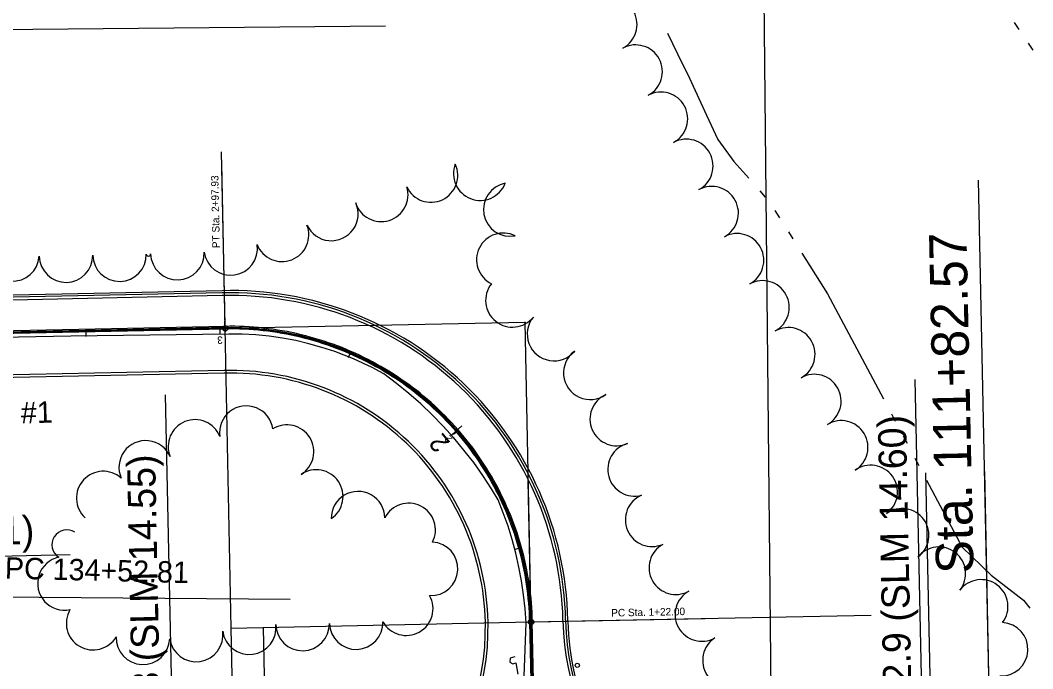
# Model space of a CAD drawing. Extents: x -25029 to 2274964, y -81170 to 687028.
# Drawn here: x -3776.2 to -3398, y -66305.5 to -66063.2 of the extents above; entities that cross this region are included whole.
import ezdxf

# ---------------------------------------------------------------- set-up
doc = ezdxf.new("R2010")
doc.units = 0
for name, color, linetype in [('BD_X_Canopy', 7, 'Continuous'), ('Default', 7, 'Continuous'), ('GE_X_CL_100', 7, 'Continuous'), ('GE_X_CL_20', 7, 'Continuous'), ('GK_Visualization', 7, 'Continuous'), ('PM_P_CL_Double_Solid', 7, 'Continuous'), ('PM_P_Stop_Line', 7, 'Continuous'), ('PV_X_Curb', 7, 'Continuous'), ('PV_X_EOP', 7, 'Continuous'), ('RD_X_GR_Rt', 7, 'Continuous'), ('TREES', 7, 'Continuous'), ('WATER', 7, 'Continuous')]:
    doc.layers.add(name, color=color, linetype=linetype)

msp = doc.modelspace()

# ---------------------------------------------------------------- linework, layer by layer
at = {"layer": 'BD_X_Canopy'}
for p, q in [((-3699.65, -66178.28), (-3700.89, -66116.77)), ((-3699.65, -66178.28), (-3587.67, -66176.01)), ((-3585.4, -66287.98), (-3587.67, -66176.01)), ((-3985, -66184.06), (-3699.65, -66178.28)), ((-3697.38, -66290.25), (-3699.65, -66178.28)), ((-3699.65, -66178.28), (-3699.65, -66178.28)), ((-3434.4, -66406.53), (-3437.93, -66232.25)), ((-3412.4, -66406.09), (-3415.93, -66231.8)), ((-3582.93, -66409.96), (-3586.47, -66235.26)), ((-3585.4, -66287.98), (-3458.38, -66285.41)), ((-3697.38, -66290.25), (-3585.4, -66287.98)), ((-3682.91, -66411.98), (-3685.38, -66290.01)), ((-3694.91, -66412.23), (-3697.38, -66290.25))]:
    msp.add_line(p, q, dxfattribs=at)
at = {"layer": 'Default'}
for p, q in [((-3498.71, -66025.16), (-3484.02, -67522.6)), ((-3988.37, -66068.52), (-3639.73, -66065.24)), ((-3699.71, -66180.49), (-3699.81, -66175.49)), ((-3699.16, -66178.04), (-3985.15, -66184.05)), ((-3699.16, -66178.04), (-3985.15, -66184.05)), ((-3699.74, -66178.05), (-3699.74, -66178.05)), ((-3615, -66218.11), (-3611.31, -66214.74)), ((-3613.16, -66216.35), (-3613.16, -66216.35)), ((-3987.63, -66276.99), (-3675.42, -66279.45)), ((-3581.89, -66459.64), (-3585.5, -66287.68)), ((-3581.89, -66459.64), (-3585.5, -66287.68))]:
    msp.add_line(p, q, dxfattribs=at)
for points in [[(-3751.94, -66179.15), (-3793.94, -66180.03)], [(-3704.39, -66178.15), (-3751.94, -66179.15)], [(-3697.3, -66177.98), (-3702.3, -66178.09)], [(-3653.22, -66187.25), (-3657.34, -66185.47), (-3666.31, -66182.45), (-3675.51, -66180.2), (-3684.86, -66178.74), (-3694.3, -66178.07), (-3695.68, -66178.06)], [(-3616.52, -66212.73), (-3617.99, -66211.13), (-3624.93, -66204.7), (-3632.39, -66198.88), (-3640.32, -66193.71), (-3648.66, -66189.23), (-3653.22, -66187.25)], [(-3611.48, -66218.28), (-3611.61, -66218.12), (-3614.84, -66214.58)], [(-3589.58, -66260.04), (-3589.67, -66259.66), (-3592.62, -66250.67), (-3596.32, -66241.96), (-3600.74, -66233.59), (-3605.85, -66225.62), (-3609.96, -66220.27)], [(-3585.14, -66304.67), (-3585.5, -66287.68), (-3586.1, -66278.23), (-3587.49, -66268.87), (-3589.58, -66260.04)]]:
    msp.add_lwpolyline(points, dxfattribs=at)
msp.add_arc((-3697.47, -66290.03), 112, 1.2038, 90.8633, dxfattribs=at)
msp.add_arc((-3697.47, -66290.03), 112, 1.2038, 90.8633, dxfattribs=at)
at = {"layer": 'GE_X_CL_100'}
for p, q in [((-3412.51, -66401.09), (-3418.34, -66122.9)), ((-3699.65, -66178.28), (-3699.62, -66179.59)), ((-3438.73, -66351.18), (-3441.9, -66197.41)), ((-3717.6, -66412.49), (-3721.92, -66203.19)), ((-3757.51, -66262.9), (-3924.04, -66266.42)), ((-3585.4, -66287.98), (-3583.99, -66287.96)), ((-3582.94, -66409.65), (-3585.4, -66287.98))]:
    msp.add_line(p, q, dxfattribs=at)
msp.add_lwpolyline([(-3588.17, -66311.56), (-3587.28, -66288.36), (-3587.65, -66283.1), (-3588.21, -66277.85), (-3588.98, -66272.63), (-3589.94, -66267.45), (-3591.11, -66262.3), (-3592.47, -66257.21), (-3594.03, -66252.18), (-3595.78, -66247.21), (-3597.72, -66242.32), (-3600.15, -66238.2), (-3603.41, -66233.26), (-3606.85, -66228.45), (-3610.48, -66223.78), (-3614.27, -66219.24), (-3618.23, -66214.86), (-3622.36, -66210.62), (-3626.64, -66206.55), (-3631.07, -66202.65), (-3635.64, -66198.91), (-3640.35, -66195.35), (-3644.8, -66192.96), (-3651.76, -66189.73), (-3658.71, -66186.98), (-3663.51, -66185.4), (-3668.37, -66184.04), (-3673.29, -66182.89), (-3678.25, -66181.95), (-3683.25, -66181.24), (-3688.27, -66180.75), (-3693.31, -66180.47), (-3698.35, -66180.42), (-3757.26, -66181.18), (-3829.02, -66182.57)], dxfattribs=at)
at = {"layer": 'GE_X_CL_20'}
for p, q in [((-3699.67, -66177.28), (-3700.98, -66112.39)), ((-3751.71, -66179.33), (-3751.67, -66181.33)), ((-3701.72, -66178.32), (-3701.68, -66180.32)), ((-3652.97, -66187.43), (-3653.76, -66189.27)), ((-3612.93, -66216.68), (-3614.44, -66218)), ((-3589.44, -66260.35), (-3591.37, -66260.89)), ((-3584.4, -66287.96), (-3520.44, -66286.67))]:
    msp.add_line(p, q, dxfattribs=at)
for centre in [(-3699.65, -66178.28), (-3585.4, -66287.98)]:
    msp.add_circle(centre, 1, dxfattribs=at)
at = {"layer": 'GK_Visualization'}
for p, q in [((-3587.59, -66176.01), (-3587.75, -66176.01)), ((-3587.74, -66176.07), (-3587.6, -66175.94)), ((-3587.74, -66175.94), (-3587.6, -66176.07)), ((-3587.67, -66175.93), (-3587.67, -66176.08)), ((-3699.65, -66178.28), (-3815.79, -66180.63)), ((-3699.57, -66178.28), (-3699.73, -66178.28)), ((-3699.71, -66178.34), (-3699.58, -66178.21)), ((-3699.71, -66178.21), (-3699.58, -66178.34)), ((-3699.65, -66178.2), (-3699.65, -66178.35)), ((-3585.32, -66287.98), (-3585.48, -66287.98)), ((-3585.47, -66288.05), (-3585.33, -66287.92)), ((-3585.47, -66287.92), (-3585.33, -66288.05)), ((-3585.4, -66287.91), (-3585.4, -66288.06)), ((-3583.38, -66387.96), (-3585.4, -66287.98)), ((-3697.3, -66290.25), (-3697.46, -66290.25)), ((-3697.38, -66290.17), (-3697.38, -66290.33))]:
    msp.add_line(p, q, dxfattribs=at)
msp.add_arc((-3697.38, -66290.25), 112, 1.1605, 91.1609, dxfattribs=at)
msp.add_arc((-3697.38, -66290.25), 112, 1.1605, 91.1609, dxfattribs=at)
at = {"layer": 'PM_P_CL_Double_Solid'}
for p, q in [((-3699.66, -66177.55), (-3851.63, -66180.74)), ((-3699.64, -66178.55), (-3851.61, -66181.74)), ((-3585.98, -66287.99), (-3585.53, -66309.78)), ((-3584.53, -66309.76), (-3584.98, -66287.97))]:
    msp.add_line(p, q, dxfattribs=at)
for points in [[(-3584.9, -66287.97), (-3584.95, -66286.19), (-3585.03, -66284.4), (-3585.14, -66282.62), (-3585.28, -66280.84), (-3585.44, -66279.06), (-3585.64, -66277.29), (-3585.86, -66275.52), (-3586.11, -66273.75), (-3586.38, -66271.98), (-3586.69, -66270.22), (-3587.02, -66268.47), (-3587.38, -66266.72), (-3587.77, -66264.98), (-3588.18, -66263.24), (-3588.63, -66261.51), (-3589.1, -66259.79), (-3589.59, -66258.07), (-3590.12, -66256.37), (-3590.67, -66254.67), (-3591.25, -66252.98), (-3591.85, -66251.3), (-3592.49, -66249.63), (-3593.14, -66247.97), (-3593.83, -66246.32), (-3594.54, -66244.68), (-3595.27, -66243.05), (-3596.04, -66241.44), (-3596.82, -66239.83), (-3597.63, -66238.24), (-3598.47, -66236.67), (-3599.33, -66235.1), (-3600.22, -66233.55), (-3601.13, -66232.02), (-3602.07, -66230.49), (-3603.03, -66228.99), (-3604.01, -66227.5), (-3605.02, -66226.02), (-3606.05, -66224.56), (-3607.1, -66223.12), (-3608.18, -66221.7), (-3609.27, -66220.29), (-3610.39, -66218.9), (-3611.54, -66217.52), (-3612.7, -66216.17), (-3613.89, -66214.83), (-3615.09, -66213.52), (-3616.32, -66212.22), (-3617.56, -66210.94), (-3618.83, -66209.68), (-3620.12, -66208.44), (-3621.42, -66207.22), (-3622.75, -66206.03), (-3624.09, -66204.85), (-3625.46, -66203.7), (-3626.84, -66202.57), (-3628.24, -66201.45), (-3629.65, -66200.37), (-3631.08, -66199.3), (-3632.53, -66198.26), (-3634, -66197.24), (-3635.48, -66196.24), (-3636.98, -66195.27), (-3638.49, -66194.32), (-3640.02, -66193.39), (-3641.56, -66192.49), (-3643.12, -66191.62), (-3644.69, -66190.77), (-3646.27, -66189.94), (-3647.87, -66189.14), (-3649.47, -66188.36), (-3651.1, -66187.61), (-3652.73, -66186.89), (-3654.37, -66186.19), (-3656.02, -66185.51), (-3657.69, -66184.87), (-3659.36, -66184.25), (-3661.05, -66183.65), (-3662.74, -66183.09), (-3664.44, -66182.55), (-3666.15, -66182.03), (-3667.87, -66181.55), (-3669.6, -66181.09), (-3671.33, -66180.66), (-3673.07, -66180.25), (-3674.82, -66179.88), (-3676.57, -66179.53), (-3678.33, -66179.21), (-3680.09, -66178.92), (-3681.85, -66178.65), (-3683.62, -66178.42), (-3685.4, -66178.21), (-3687.17, -66178.03), (-3688.95, -66177.87), (-3690.73, -66177.75), (-3692.52, -66177.65), (-3694.3, -66177.58), (-3696.09, -66177.54), (-3697.87, -66177.53), (-3699.66, -66177.55)], [(-3585.9, -66288), (-3585.95, -66286.23), (-3586.03, -66284.46), (-3586.14, -66282.69), (-3586.27, -66280.93), (-3586.44, -66279.16), (-3586.63, -66277.4), (-3586.85, -66275.65), (-3587.09, -66273.9), (-3587.37, -66272.15), (-3587.67, -66270.4), (-3588, -66268.66), (-3588.36, -66266.93), (-3588.74, -66265.2), (-3589.15, -66263.48), (-3589.59, -66261.77), (-3590.06, -66260.06), (-3590.55, -66258.36), (-3591.07, -66256.67), (-3591.62, -66254.98), (-3592.19, -66253.31), (-3592.79, -66251.64), (-3593.42, -66249.99), (-3594.07, -66248.34), (-3594.75, -66246.71), (-3595.45, -66245.08), (-3596.18, -66243.47), (-3596.94, -66241.87), (-3597.72, -66240.28), (-3598.52, -66238.7), (-3599.35, -66237.14), (-3600.21, -66235.59), (-3601.09, -66234.05), (-3601.99, -66232.53), (-3602.92, -66231.03), (-3603.87, -66229.53), (-3604.84, -66228.05), (-3605.84, -66226.59), (-3606.86, -66225.15), (-3607.9, -66223.72), (-3608.97, -66222.3), (-3610.06, -66220.91), (-3611.17, -66219.53), (-3612.3, -66218.17), (-3613.45, -66216.83), (-3614.63, -66215.5), (-3615.82, -66214.2), (-3617.04, -66212.91), (-3618.27, -66211.64), (-3619.53, -66210.4), (-3620.81, -66209.17), (-3622.1, -66207.96), (-3623.41, -66206.78), (-3624.75, -66205.61), (-3626.1, -66204.47), (-3627.47, -66203.34), (-3628.85, -66202.24), (-3630.26, -66201.16), (-3631.68, -66200.11), (-3633.11, -66199.07), (-3634.56, -66198.06), (-3636.03, -66197.08), (-3637.52, -66196.11), (-3639.02, -66195.17), (-3640.53, -66194.25), (-3642.06, -66193.36), (-3643.6, -66192.49), (-3645.16, -66191.65), (-3646.73, -66190.83), (-3648.31, -66190.03), (-3649.9, -66189.26), (-3651.51, -66188.52), (-3653.13, -66187.8), (-3654.75, -66187.11), (-3656.39, -66186.44), (-3658.04, -66185.8), (-3659.7, -66185.19), (-3661.37, -66184.6), (-3663.05, -66184.04), (-3664.74, -66183.5), (-3666.43, -66182.99), (-3668.14, -66182.51), (-3669.85, -66182.06), (-3671.57, -66181.63), (-3673.29, -66181.23), (-3675.02, -66180.86), (-3676.76, -66180.51), (-3678.5, -66180.19), (-3680.24, -66179.9), (-3681.99, -66179.64), (-3683.75, -66179.41), (-3685.51, -66179.2), (-3687.27, -66179.02), (-3689.03, -66178.87), (-3690.8, -66178.75), (-3692.56, -66178.65), (-3694.33, -66178.58), (-3696.1, -66178.54), (-3697.87, -66178.53), (-3699.65, -66178.55)]]:
    msp.add_lwpolyline(points, dxfattribs=at)
at = {"layer": 'PM_P_Stop_Line'}
for p, q in [((-3591.46, -66300.99), (-3593.28, -66301.52)), ((-3593.28, -66301.52), (-3593.36, -66302.97)), ((-3593.36, -66302.97), (-3592.22, -66303.65)), ((-3592.22, -66303.65), (-3591.08, -66303.2)), ((-3591.08, -66303.2), (-3590.39, -66307.46))]:
    msp.add_line(p, q, dxfattribs=at)
msp.add_circle((-3568.15, -66304.19), 0.795, dxfattribs=at)
at = {"layer": 'PV_X_Curb'}
for p, q in [((-3700.81, -66165.07), (-3814.08, -66167.45)), ((-3700.09, -66195.06), (-3866.17, -66198.55))]:
    msp.add_line(p, q, dxfattribs=at)
for centre, radius, start, end in [((-3697.47, -66290.03), 125, 1.2038, 91.5316), ((-3697.47, -66290.03), 95, 1.2038, 91.5718), ((-3697.47, -66290.03), 95, 274.6215, 1.2038), ((-3473.52, -66285.32), 99, 181.2038, 263.0943)]:
    msp.add_arc(centre, radius, start, end, dxfattribs=at)
at = {"layer": 'PV_X_EOP'}
for p, q in [((-3700.79, -66166.07), (-3814.06, -66168.45)), ((-3700.11, -66194.06), (-3866.19, -66197.55))]:
    msp.add_line(p, q, dxfattribs=at)
for centre, radius, start, end in [((-3697.47, -66290.03), 124, 1.2038, 91.5316), ((-3697.47, -66290.03), 96, 1.2038, 91.5718), ((-3697.47, -66290.03), 96, 274.6215, 1.2038), ((-3473.52, -66285.32), 100, 181.2038, 263.0943)]:
    msp.add_arc(centre, radius, start, end, dxfattribs=at)
at = {"layer": 'RD_X_GR_Rt'}
msp.add_line((-3700.83, -66164.23), (-3816.08, -66166.65), dxfattribs=at)
for centre, radius, start, end in [((-3697.47, -66290.03), 125.85, 1.2038, 91.5316), ((-3474.15, -66285.49), 97.53, 181.2999, 228.3512)]:
    msp.add_arc(centre, radius, start, end, dxfattribs=at)
at = {"layer": 'TREES'}
for centre, radius, start, end in [((-3555.84, -66064.8), 10, 298.2607, 118.2607), ((-3546.37, -66082.41), 10, 298.2607, 118.2607), ((-3536.9, -66100.03), 10, 298.2607, 118.2607), ((-3527.43, -66117.64), 10, 298.2607, 118.2607), ((-3622.78, -66121.19), 10, 205.2751, 25.2751), ((-3604.4, -66120.5), 10, 158.997, 338.997), ((-3641.37, -66128.43), 10, 197.2901, 17.2901), ((-3593.18, -66133.91), 10, 100.8698, 280.8698), ((-3517.96, -66135.26), 10, 298.2607, 118.2607), ((-3660.01, -66135.56), 10, 204.5598, 24.5598), ((-3678.42, -66143.36), 10, 201.3969, 21.3969), ((-3595.76, -66152.68), 10, 63.4947, 243.4947), ((-3508.49, -66152.88), 10, 298.2607, 118.2607), ((-3779.11, -66150.7), 10, 176.4477, 356.4477), ((-3717.52, -66150.19), 10, 181.7021, 1.7021), ((-3697.62, -66148.45), 10, 188.2895, 8.2895), ((-3759.13, -66151.13), 10, 181.0584, 1.0584), ((-3739.14, -66150.74), 10, 181.2193, 1.2193), ((-3728.33, -66150.51), 0.814, 181.2192, 1.2192), ((-3498.99, -66170.47), 10, 298.4821, 118.4821), ((-3592.39, -66167.85), 10, 141.4904, 321.4904), ((-3576.84, -66180.43), 10, 140.5743, 320.5743), ((-3489.35, -66188), 10, 299.144, 119.144), ((-3563.29, -66194.91), 10, 125.6295, 305.6295), ((-3479.61, -66205.47), 10, 299.144, 119.144), ((-3553.43, -66212.18), 10, 113.8374, 293.8374), ((-3691.77, -66217.26), 10, 7.9941, 187.9941), ((-3710.95, -66222.41), 10, 22.0478, 202.0478), ((-3676.58, -66224.36), 10, 301.9598, 121.9598), ((-3469.58, -66222.77), 10, 301.0437, 121.0437), ((-3729.35, -66230.23), 10, 23.9755, 203.9755), ((-3546.77, -66230.98), 10, 105.1387, 285.1387), ((-3458.54, -66239.42), 10, 306.0418, 126.0418), ((-3745.22, -66241.68), 10, 47.6785, 227.6785), ((-3665.66, -66241.11), 10, 304.2128, 124.2128), ((-3650.04, -66249.23), 10, 0.8768, 180.8768), ((-3540.19, -66249.81), 10, 113.4105, 293.4105), ((-3631.13, -66253.61), 10, 333.0193, 153.0193), ((-3446.8, -66255.61), 10, 305.8683, 125.8683), ((-3758.8, -66259.14), 5.56, 57.3896, 237.3896), ((-3622.77, -66268.13), 10, 266.8578, 86.8578), ((-3531.35, -66267.73), 10, 119.1004, 299.1004), ((-3433.11, -66269.93), 10, 321.553, 141.553), ((-3759.71, -66273.6), 10, 102.0204, 282.0204), ((-3417.29, -66282.17), 10, 323.0157, 143.0157), ((-3632.04, -66283.01), 10, 209.2661, 29.2661), ((-3521.63, -66285.2), 10, 119.1004, 299.1004), ((-3749, -66288.44), 10, 149.6535, 329.6535), ((-3690.67, -66290.14), 10, 187.2913, 7.2913), ((-3670.75, -66288.72), 10, 180.8784, 0.8784), ((-3650.76, -66288.23), 10, 181.924, 1.924), ((-3409.84, -66298.17), 10, 266.8955, 86.8955), ((-3730.38, -66293.88), 10, 177.7701, 357.7701), ((-3710.49, -66292.84), 10, 188.2071, 8.2071), ((-3511.32, -66302.33), 10, 122.9461, 302.9461)]:
    msp.add_arc(centre, radius, start, end, dxfattribs=at)
at = {"layer": 'WATER'}
for p, q in [((-3403.1, -66066.65), (-3404.86, -66064.06)), ((-3397.84, -66074.41), (-3399.6, -66071.82)), ((-3500.01, -66126.92), (-3497.95, -66129.27)), ((-3494.31, -66134.33), (-3492.64, -66136.97)), ((-3489.29, -66142.25), (-3487.62, -66144.89)), ((-3450.85, -66210.2), (-3449.38, -66212.96)), ((-3446.45, -66218.48), (-3444.99, -66221.24)), ((-3442.06, -66226.76), (-3440.59, -66229.52))]:
    msp.add_line(p, q, dxfattribs=at)
for points in [[(-3534.43, -66067.97), (-3530.7, -66075.75), (-3526.18, -66084.82), (-3519.86, -66098.61), (-3515.63, -66107.76), (-3509.63, -66115.93), (-3504.13, -66122.22)], [(-3484.27, -66150.17), (-3474.64, -66165.37), (-3453.78, -66204.68)], [(-3437.66, -66235.04), (-3424.36, -66260.1), (-3413.53, -66270.54), (-3401.51, -66279.86), (-3399.07, -66282.88)]]:
    msp.add_lwpolyline(points, dxfattribs=at)

# ---------------------------------------------------------------- texts
at = {"layer": 'Default'}
for s, height, rotation, p in [('RAMP #1', 8, 1.7657, (-3809.75, -66214.9)), ('2', 7, 129.4261, (-3615.35, -66220.97)), ('PC 134+52.81', 7.9999, 358.5628, (-3782.01, -66271.76))]:
    msp.add_text(s, height=height, rotation=rotation, dxfattribs=at).set_placement(p)
at = {"layer": 'GE_X_CL_100'}
for s, height, rotation, p in [('Sta. 111+82.57', 14, 91.2018, (-3420.12, -66269.8)), ('111+72.9 (SLM 14.60)', 10.5, 91.1627, (-3442.59, -66350.63)), ('108+77.3 (SLM 14.55)', 10.5, 91.1627, (-3723.02, -66365.42)), ('Sta. 133+11.31 (SR-21)', 10.5, 1.1627, (-3919.54, -66261.88))]:
    msp.add_text(s, height=height, rotation=rotation, dxfattribs=at).set_placement(p)
at = {"layer": 'GE_X_CL_20'}
for s, rotation, p in [('PT Sta. 2+97.93', 91.1609, (-3701.65, -66148.31)), ('3', 181.1609, (-3700.58, -66181.3)), ('2', 131.0629, (-3614.51, -66219.44)), ('PC Sta. 1+22.00', 1.1605, (-3555.44, -66285.98))]:
    msp.add_text(s, height=2.8, rotation=rotation, dxfattribs=at).set_placement(p)
at = {"layer": 'GK_Visualization'}
for s, p in [('108', (-3587.67, -66176.01)), ('109', (-3699.65, -66178.28)), ('107', (-3585.4, -66287.98))]:
    msp.add_text(s, height=0.14, dxfattribs=at).set_placement(p)

doc.saveas('drawing.dxf')
